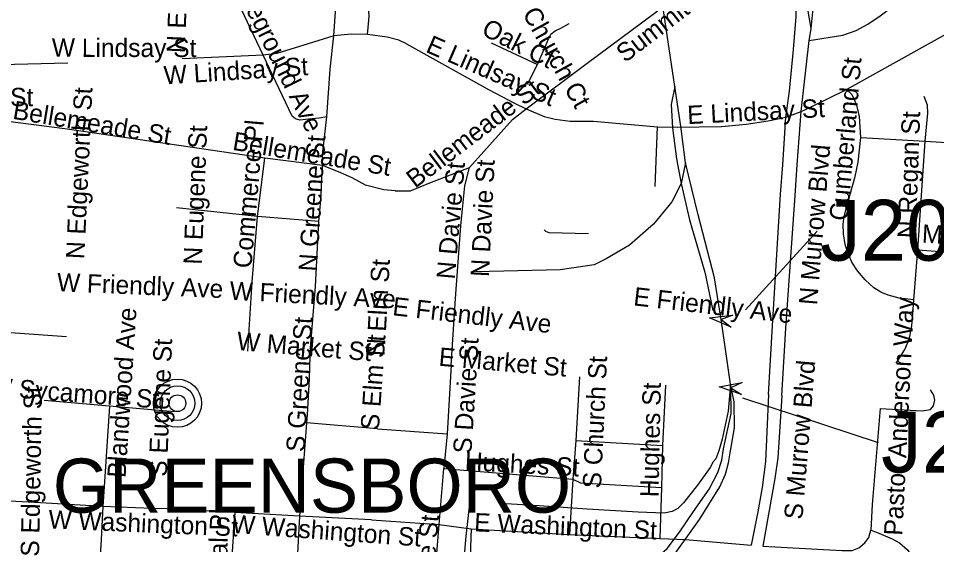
# Model space of a CAD drawing. Extents: x 1662474 to 1856135, y 779280 to 917889.
# Drawn here: x 1764562 to 1769317, y 845263 to 847988 of the extents above; entities that cross this region are included whole.
import ezdxf

# ---------------------------------------------------------------- set-up
doc = ezdxf.new("R2010")
doc.units = 0
for name, color, linetype in [('Exist Civil Demographics City Label', 7, 'Continuous'), ('Exist Civil Demographics County Seat CELL', 7, 'Continuous'), ('Exist Railroad Mainline', 7, 'Continuous'), ('Exist Railroad Siding', 7, 'Continuous'), ('Exist Road Non-System Structure Non-Sys Other Number Label', 7, 'Continuous'), ('Exist Road Non-System Type 51', 7, 'Continuous'), ('Exist Road Non-System Type 51 Label', 7, 'Continuous'), ('Exist Road Primary US Structure RailRoad Attributed CELL', 7, 'Continuous'), ('Exist Road Secondary Type 51 Attributed', 7, 'Continuous')]:
    doc.layers.add(name, color=color, linetype=linetype)

msp = doc.modelspace()

# ---------------------------------------------------------------- linework, layer by layer
at = {"layer": 'Exist Civil Demographics County Seat CELL'}
for radius in [124.7, 90, 43.3]:
    msp.add_circle((1765385.9, 845995.3), radius, dxfattribs=at)
at = {"layer": 'Exist Railroad Mainline'}
for points in [[(1767961.1, 847635.6), (1767899.7, 848052.1)], [(1768016.7, 847239.6), (1767991.7, 847429.5), (1767961.1, 847635.6)], [(1768249.7, 846093.7), (1768224.2, 846275.4), (1768201.3, 846429.1), (1768166.6, 846645), (1768082.6, 846970.2), (1768016.7, 847239.6)], [(1767842.3, 845174.6), (1767922.5, 845242.2), (1767985.3, 845327.9), (1768057.7, 845435.4), (1768138.5, 845550.6), (1768184.9, 845636.4), (1768205.2, 845700.3), (1768213.6, 845758.5), (1768252.5, 845942.5), (1768251.6, 846075.7), (1768249.7, 846093.7)]]:
    msp.add_lwpolyline(points, dxfattribs=at)
at = {"layer": 'Exist Railroad Siding'}
msp.add_line((1768016.7, 847239.6), (1767994.2, 847133.4), dxfattribs=at)
for points in [[(1767961.1, 847635.6), (1767942.8, 847541.8), (1767949.8, 847421.8), (1767970.9, 847261.5), (1767994.2, 847133.4)], [(1767994.2, 847133.4), (1767945.6, 847037.9), (1767850.7, 846922.6), (1767726, 846813.2), (1767605.8, 846742.2), (1767543.5, 846712.3), (1767367.6, 846685.3), (1766929.6, 846675.9)], [(1767994.2, 847133.4), (1768037.3, 846945.6), (1768117.5, 846674.2), (1768159, 846475.9)], [(1768249.7, 846093.7), (1768237.4, 845954.8), (1768206.2, 845809), (1768189.3, 845748.5), (1768173.2, 845707.9), (1768159.8, 845691.7), (1768145.1, 845662.8), (1768078.5, 845571.2), (1768006.1, 845479.8), (1767977.6, 845449.9), (1767947.7, 845434.1), (1767905.9, 845426.4), (1767771.7, 845431.1), (1767507.8, 845446.7), (1767258.1, 845464.2), (1767058.1, 845475.5)], [(1767205.2, 844674.6), (1767323.6, 844735.8), (1767486.2, 844818.9), (1767636.5, 844901.8), (1767747, 844961.2), (1767783.7, 844989.1), (1767817.2, 845022.8), (1767946.4, 845192.2), (1768089.7, 845393.1), (1768194.5, 845562.6), (1768223.1, 845628.7), (1768239.1, 845686.1), (1768248, 845737.8), (1768270.4, 845867.9), (1768269.5, 846003), (1768249.7, 846093.7)], [(1766906.6, 845550.2), (1766879.4, 845306.5), (1766864.2, 845128.6), (1766867.6, 845050.7), (1766885, 844956.5), (1766920.8, 844876.3)]]:
    msp.add_lwpolyline(points, dxfattribs=at)
at = {"layer": 'Exist Road Non-System Structure Non-Sys Other Number Label'}
for points in [[(1768698.6, 846886.8), (1768327.4, 846479.1)], [(1769016.7, 845790.1), (1768314.3, 846021.5)]]:
    msp.add_lwpolyline(points, dxfattribs=at)
at = {"layer": 'Exist Road Non-System Type 51'}
for p, q in [((1766196.6, 847897.8), (1766211, 848118.2)), ((1768849.6, 847620.4), (1769551.6, 848011.4)), ((1768614.9, 847505.9), (1768656.9, 847873.6)), ((1767010, 847861.5), (1767250.6, 847749.4)), ((1765829.1, 847797.2), (1765409.8, 847778.4)), ((1764818.9, 847755.5), (1764473.5, 847748.1)), ((1767190.9, 847520), (1767507.9, 847755.5)), ((1767198.1, 847646.9), (1767250.6, 847749.4)), ((1768535.6, 847477.2), (1768614.9, 847505.9)), ((1764803.4, 847415.9), (1764451.2, 847461.2)), ((1767540.6, 847455.2), (1767871.1, 847426.4)), ((1765392.9, 847329), (1764803.4, 847415.9)), ((1767859.6, 847117.7), (1767871.1, 847426.4)), ((1768925.1, 847371.8), (1769257.6, 847352.6)), ((1769219.6, 846788.9), (1769257.6, 847352.6)), ((1769257.6, 847352.6), (1769568.8, 847333.9)), ((1765838.4, 847263.4), (1765392.9, 847329)), ((1765801.1, 846961.5), (1765838.4, 847263.4)), ((1766137, 847225.9), (1765838.4, 847263.4)), ((1765801.1, 846961.5), (1765381.6, 847007.2)), ((1765773, 846624), (1765801.1, 846961.5)), ((1766117.6, 846935.5), (1765801.1, 846961.5)), ((1766100, 846599.9), (1766117.6, 846935.5)), ((1769198.4, 846529.8), (1769219.6, 846788.9)), ((1769219.6, 846788.9), (1769535.1, 846767)), ((1765751.1, 846264.9), (1765773, 846624)), ((1766071.9, 846238.9), (1766100, 846599.9)), ((1766802.9, 846192.5), (1766825.8, 846537.1)), ((1768447.2, 846040.9), (1768466.9, 846395.4)), ((1768514.6, 846033.8), (1768536.8, 846384.1)), ((1766802.9, 846192.5), (1766782.1, 845837.4)), ((1767467.4, 846131.1), (1767448.5, 845802.2)), ((1767912.6, 846089.6), (1767898.1, 845776)), ((1765034.9, 845979.4), (1764696.1, 846009)), ((1765034.9, 845979.4), (1764999.5, 845460.2)), ((1765371.1, 845951.4), (1765034.9, 845979.4)), ((1766053.4, 845893.2), (1766017.9, 845410.6)), ((1766421.8, 845862.4), (1766053.4, 845893.2)), ((1766421.8, 845862.4), (1766782.1, 845837.4)), ((1766782.1, 845837.4), (1766766.1, 845656.9)), ((1767448.5, 845802.2), (1767433.1, 845601.2)), ((1767448.5, 845802.2), (1767898.1, 845776)), ((1767898.1, 845776), (1767891.9, 845559.7)), ((1766766.1, 845656.9), (1767433.1, 845601.2)), ((1767433.1, 845601.2), (1767416.2, 845314.9)), ((1767891.9, 845559.7), (1767883.4, 845294.4)), ((1764676.9, 845479.2), (1764318.4, 845499.9)), ((1764999.5, 845460.2), (1764676.9, 845479.2)), ((1765682.9, 845429.2), (1765331.8, 845449.2)), ((1765682.9, 845429.2), (1765661.1, 845108.5)), ((1766017.9, 845410.6), (1765682.9, 845429.2)), ((1766017.9, 845410.6), (1766001.4, 845092.8)), ((1766390.6, 845390.7), (1766017.9, 845410.6)), ((1766907.6, 845345.2), (1766895, 845008.2)), ((1766907.6, 845345.2), (1767416.2, 845314.9)), ((1767416.2, 845314.9), (1767883.4, 845294.4))]:
    msp.add_line(p, q, dxfattribs=at)
for points in [[(1767507.9, 847755.5), (1767856.1, 848015.6), (1767940.1, 848081.2), (1768094.1, 848197.2), (1768401.2, 848419.2)], [(1768666.9, 847935), (1768650.1, 848035.8), (1768628.4, 848121.6), (1768594.4, 848198.8), (1768523.9, 848304), (1768423.9, 848435.2)], [(1765829.1, 847797.2), (1765684.9, 848104.5), (1765599.5, 848285.1), (1765577.8, 848330.8)], [(1768656.9, 847873.6), (1768831.8, 847901.2), (1768899.9, 847925), (1768960.6, 847957.9), (1769025.1, 848001.2), (1769401.2, 848288)], [(1768535.6, 847477.2), (1768554.6, 847611.9), (1768575.2, 847827.1), (1768590.5, 847997.8), (1768589.5, 848061.8), (1768568.5, 848156.8), (1768543.2, 848207.2)], [(1768666.9, 847935), (1768674.5, 848003.8), (1768681.6, 848073.9), (1768690.5, 848140.8), (1768687.9, 848186.2)], [(1766369.9, 847905.4), (1766374, 847940.8), (1766378.2, 847997.8), (1766377.4, 848026.4), (1766368.2, 848041.6), (1766341.2, 848058.1), (1766288.1, 848080.2), (1766211, 848118.2)], [(1767250.6, 847749.4), (1767291.9, 847844.7), (1767308.6, 847885.1), (1767319.4, 847906.9), (1767342.2, 847922.9), (1767370.9, 847937.6), (1767413.6, 847960.7)], [(1768656.9, 847873.6), (1768662.6, 847902.4), (1768666.9, 847935)], [(1766196.6, 847897.8), (1766063, 847856.5), (1765899.8, 847806.1), (1765829.1, 847797.2)], [(1766159.6, 847477.8), (1766177.4, 847725.5), (1766196.6, 847897.8)], [(1766369.9, 847905.4), (1766285.1, 847906.9), (1766196.6, 847897.8)], [(1766571.6, 847855.8), (1766531.5, 847874.9), (1766472.4, 847890.1), (1766369.9, 847905.4)], [(1766571.6, 847855.8), (1766996.6, 847619.5), (1767132, 847548.9), (1767190.9, 847520)], [(1766159.6, 847477.8), (1766119.1, 847471.2), (1766064.6, 847465.4), (1766020, 847461.2), (1765996.4, 847467.9), (1765979.9, 847481.4), (1765829.1, 847797.2)], [(1768614.9, 847505.9), (1768661.1, 847526.1), (1768849.6, 847620.4)], [(1768925.1, 847371.8), (1768918.4, 847479.6), (1768904.1, 847539.4), (1768879.8, 847591.7), (1768849.6, 847620.4)], [(1769257.6, 847352.6), (1769270.6, 847497.2), (1769269.5, 847538.9), (1769251.6, 847584.1)], [(1766898.9, 847215.6), (1767120.1, 847464.7), (1767190.9, 847520)], [(1767190.9, 847520), (1767284.2, 847480.7), (1767341.4, 847465.4), (1767418.9, 847456.2), (1767540.6, 847455.2)], [(1768536.8, 846384.1), (1768584.5, 847070.2), (1768594.8, 847229), (1768614.9, 847505.9)], [(1766137, 847225.9), (1766137.6, 847281.8), (1766159.6, 847477.8)], [(1767871.1, 847426.4), (1767972.9, 847424.2), (1768203.6, 847427.9), (1768330.4, 847439.4), (1768443.9, 847457.9), (1768535.6, 847477.2)], [(1768466.9, 846395.4), (1768507.9, 847078.6), (1768520.6, 847229), (1768535.6, 847477.2)], [(1769198.4, 846529.8), (1769122.8, 846539.5), (1769066.6, 846555.2), (1769028.6, 846570.4), (1768992.6, 846593.2), (1768946.1, 846633.4), (1768906.8, 846680.7), (1768877.1, 846725.4), (1768855.4, 846778.4), (1768843.5, 846816.4), (1768835.1, 846871.8), (1768833.6, 846922.2), (1768838.9, 846962.4), (1768851.9, 847015.4), (1768895, 847169.4), (1768909.9, 847244.2), (1768925.1, 847371.8)], [(1766117.6, 846935.5), (1766127.6, 847046.9), (1766137, 847225.9)], [(1766513.6, 847094.6), (1766453.9, 847100.1), (1766359.9, 847124.5), (1766290, 847162), (1766220.2, 847193.8), (1766137, 847225.9)], [(1766513.6, 847094.6), (1766591.9, 847094.9), (1766692.1, 847135.8), (1766898.9, 847215.6)], [(1766825.8, 846537.1), (1766853.2, 846914.2), (1766873.2, 847121.4), (1766898.9, 847215.6)], [(1767285, 846893.2), (1767291.9, 846885.4), (1767309.4, 846879.1), (1767513.9, 846873.4)], [(1769107.9, 846203), (1769127, 846231.6), (1769152.1, 846272.9), (1769166.6, 846305.6), (1769178.4, 846341.6), (1769189.1, 846395.7), (1769193.9, 846458.7), (1769198.4, 846529.8)], [(1766071.9, 846238.9), (1766068.8, 846123.8), (1766057.2, 845934.5), (1766053.4, 845893.2)], [(1769024.4, 845968.1), (1769242.1, 845956.6), (1769286, 845963.1), (1769300.2, 845982), (1769307.9, 846010.9), (1769302.4, 846037.1), (1769285, 846064.7)], [(1768447.2, 846040.9), (1768430.4, 845693.9), (1768413.4, 845559.4), (1768388.9, 845424), (1768355.9, 845259.7)], [(1768514.6, 846033.8), (1768493.9, 845712.8), (1768479.5, 845604.6), (1768417, 845254.5)], [(1769024.4, 845968.1), (1768983.9, 845470.8), (1768975.6, 845337.9)], [(1766390.6, 845390.7), (1766740.4, 845366.9), (1766766.1, 845656.9)], [(1767433.1, 845601.2), (1767472.4, 845582.9), (1767891.9, 845559.7)], [(1764999.5, 845460.2), (1764990.4, 845289.4), (1764973.5, 845004.9)], [(1765331.8, 845449.2), (1765253.4, 845449.8), (1764999.5, 845460.2)], [(1766596.6, 844669.4), (1766679, 844769.7), (1766697.4, 844835.9), (1766741.5, 845367.9), (1766907.6, 845345.2)], [(1768417, 845254.5), (1768826.1, 845232.2), (1768880, 845233.2), (1768914.4, 845246.6), (1768944.6, 845271.5), (1768965.4, 845300.4), (1768975.6, 845337.9)], [(1768975.6, 845337.9), (1769005.8, 845326.7), (1769086.9, 845292.2), (1769125.1, 845272.6), (1769166.6, 845236.4), (1769204.1, 845181.5), (1769222.8, 845143.7)], [(1767883.4, 845294.4), (1768016.5, 845289.1), (1768355.9, 845259.7)]]:
    msp.add_lwpolyline(points, dxfattribs=at)
at = {"layer": 'Exist Road Primary US Structure RailRoad Attributed CELL'}
for points in [[(1768252.8, 846389.6), (1768141, 846438.1), (1768262.1, 846452), (1768201.3, 846429.1)], [(1768306.1, 846040.4), (1768190.7, 846079.9), (1768310.4, 846103.3), (1768251.6, 846075.7)]]:
    msp.add_lwpolyline(points, close=True, dxfattribs=at)
at = {"layer": 'Exist Road Secondary Type 51 Attributed'}
msp.add_lwpolyline([(1764811.9, 846339.5), (1764398.6, 846367.5), (1764231.9, 846377.3), (1763787.7, 846403.1)], dxfattribs=at)

# ---------------------------------------------------------------- texts
at = {"layer": 'Exist Civil Demographics City Label'}
msp.add_text('GREENSBORO', height=280, dxfattribs=at).set_placement((1764740.6, 845428.6))
at = {"layer": 'Exist Road Non-System Structure Non-Sys Other Number Label'}
for s, p in [('J201', (1768713.8, 846733.4)), ('J200', (1769029.4, 845636.5))]:
    msp.add_text(s, height=314.96, dxfattribs=at).set_placement(p)
at = {"layer": 'Exist Road Non-System Type 51 Label'}
for s, rotation, p in [('N Eugene St', 87.7247, (1765424, 847806.8)), ('Battleground Ave', 296.3398, (1765625.5, 848262.1)), ('Summit Ave', 37.5007, (1767704.1, 847755.6)), ('Church Ct', 299.0407, (1767170.1, 848014)), ('Oak Ct', 332.9631, (1766954.6, 847906.4)), ('W Lindsay St', 359.866, (1764735.6, 847789.2)), ('E Lindsay St', 336.4226, (1766666.3, 847816.2)), ('W Lindsay St', 3.7337, (1765318.2, 847645.4)), ('Cumberland St', 85.1052, (1768855.8, 846937.4)), ('N Edgeworth St', 87.2314, (1764903.2, 846740)), ('Bellemeade St', 37.3199, (1766617.1, 847105.4)), ('Bellemeade St', 350.5323, (1764529.2, 847468.5)), ('E Lindsay St', 3.0007, (1768028.2, 847440.2)), ('N Regan St', 87.9558, (1769208.7, 846848)), ('Commerce Pl', 85.1377, (1765768.7, 846691.3)), ('N Eugene St', 87.7247, (1765511.6, 846711.7)), ('Bellemeade St', 350.5323, (1765667.4, 847307.9)), ('N Greene St', 86.343, (1766107.9, 846675.5)), ('N Murrow Blvd', 85.2391, (1768697.5, 846501)), ('N Davie St', 87.1392, (1766998.8, 846647.6)), ('N Davie St', 84.9847, (1766821.8, 846634.5)), ('Massey St', 356.9855, (1769239.3, 846826.7)), ('N Elm St', 86.8349, (1766458.5, 846237.4)), ('W Friendly Ave', 357.6291, (1764760.6, 846575.4)), ('W Friendly Ave', 357.0372, (1765654.2, 846531.3)), ('E Friendly Ave', 353.4889, (1767744, 846502.4)), ('E Friendly Ave', 353.4889, (1766496.3, 846451.3)), ('Pastor Anderson Way', 87.1392, (1769139.1, 845308)), ('Blandwood Ave', 86.2592, (1765117.1, 845606.6)), ('S Greene St', 86.6589, (1766043.9, 845741)), ('W Market St', 355.2334, (1765690.6, 846271.1)), ('S Elm St', 86.0106, (1766428.9, 845854.1)), ('S Eugene St', 87.742, (1765330.7, 845613.6)), ('S Eugene St', 87.742, (1765330.7, 845613.6)), ('S Davie St', 86.3498, (1766907.9, 845732.1)), ('E Market St', 355.0481, (1766736.4, 846189.8)), ('S Church St', 87.3106, (1767578.9, 845552.6)), ('S Murrow Blvd', 85.3193, (1768621.7, 845390.6)), ('W Sycamore St', 355.5578, (1764408, 846035.6)), ('S Edgeworth St', 88.9434, (1764669.1, 845200.1)), ('Hughes St', 88.7376, (1767876.6, 845507.8)), ('Hughes St', 356.762, (1766872.3, 845649.4)), ('W Washington St', 357.5619, (1764716.5, 845347.3)), ('Federal Pl', 88.5407, (1765635.9, 844869.4)), ('W Washington St', 355.853, (1765665.2, 845323.9)), ('S Davie St', 84.9847, (1766687.9, 844815.2)), ('E Washington St', 357.422, (1766921, 845332.1))]:
    msp.add_text(s, height=95, rotation=rotation, dxfattribs=at).set_placement(p)
msp.add_text('Bellemeade St', height=95, dxfattribs=at).set_placement((1763813.6, 847533.3))

doc.saveas('drawing.dxf')
